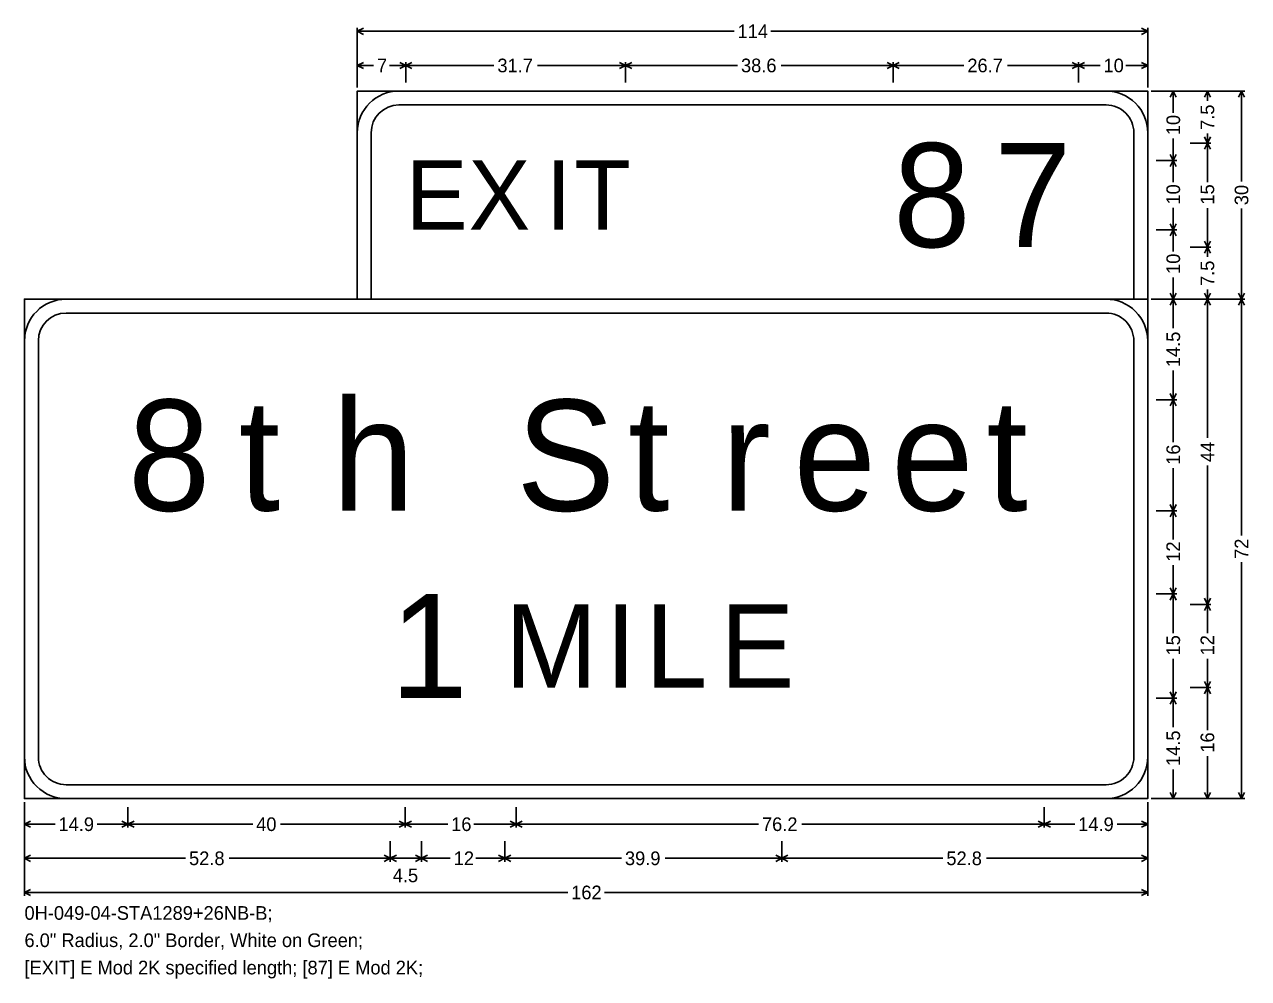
# Model space of a CAD drawing. Extents: x 667331 to 731245, y 738830 to 753817.
# Drawn here: x 730736.9 to 731054.7, y 749032.7 to 749280.2 of the extents above; entities that cross this region are included whole.
import ezdxf

# ---------------------------------------------------------------- set-up
doc = ezdxf.new("R2010")
doc.units = 0
doc.layers.add('R_SIGN', color=7, linetype='Continuous')

msp = doc.modelspace()

# ---------------------------------------------------------------- linework, layer by layer
at = {"layer": 'R_SIGN'}
for p, q in [((730823.28, 749279.34), (730823.28, 749263.84)), ((730824.86, 749279.24), (730823.28, 749278.45)), ((730921.12, 749278.45), (730823.28, 749278.45)), ((730824.86, 749277.66), (730823.28, 749278.45)), ((730930.63, 749278.45), (731028.48, 749278.45)), ((731026.89, 749279.24), (731028.48, 749278.45)), ((731026.89, 749277.66), (731028.48, 749278.45)), ((731028.48, 749279.34), (731028.48, 749263.84)), ((730823.28, 749270.48), (730823.28, 749265.16)), ((730824.86, 749270.39), (730823.28, 749269.59)), ((730827.5, 749269.59), (730823.28, 749269.59)), ((730824.86, 749268.8), (730823.28, 749269.59)), ((730831.66, 749269.59), (730835.88, 749269.59)), ((730834.29, 749270.39), (730835.88, 749269.59)), ((730834.29, 749268.8), (730835.88, 749269.59)), ((730835.88, 749270.48), (730835.88, 749265.16)), ((730837.46, 749270.39), (730835.88, 749269.59)), ((730858.77, 749269.59), (730835.88, 749269.59)), ((730837.46, 749268.8), (730835.88, 749269.59)), ((730870.04, 749269.59), (730892.94, 749269.59)), ((730891.35, 749270.39), (730892.94, 749269.59)), ((730891.35, 749268.8), (730892.94, 749269.59)), ((730892.94, 749270.48), (730892.94, 749265.16)), ((730894.52, 749270.39), (730892.94, 749269.59)), ((730922.02, 749269.59), (730892.94, 749269.59)), ((730894.52, 749268.8), (730892.94, 749269.59)), ((730933.34, 749269.59), (730962.42, 749269.59)), ((730960.83, 749270.39), (730962.42, 749269.59)), ((730960.83, 749268.8), (730962.42, 749269.59)), ((730962.42, 749270.48), (730962.42, 749265.16)), ((730964, 749270.39), (730962.42, 749269.59)), ((730980.78, 749269.59), (730962.42, 749269.59)), ((730964, 749268.8), (730962.42, 749269.59)), ((730992.12, 749269.59), (731010.48, 749269.59)), ((731008.89, 749270.39), (731010.48, 749269.59)), ((731008.89, 749268.8), (731010.48, 749269.59)), ((731010.48, 749270.48), (731010.48, 749265.16)), ((731010.48, 749270.48), (731010.48, 749265.16)), ((731012.06, 749270.39), (731010.48, 749269.59)), ((731016.13, 749269.59), (731010.48, 749269.59)), ((731012.06, 749268.8), (731010.48, 749269.59)), ((731022.82, 749269.59), (731028.48, 749269.59)), ((731026.89, 749270.39), (731028.48, 749269.59)), ((731026.89, 749268.8), (731028.48, 749269.59)), ((731028.48, 749270.48), (731028.48, 749265.16)), ((731053.72, 749262.95), (731029.36, 749262.95)), ((731036.01, 749262.95), (731030.69, 749262.95)), ((731034.33, 749261.37), (731035.12, 749262.95)), ((731035.12, 749257.29), (731035.12, 749262.95)), ((731035.91, 749261.37), (731035.12, 749262.95)), ((731044.87, 749262.95), (731039.55, 749262.95)), ((731043.19, 749261.37), (731043.98, 749262.95)), ((731043.98, 749260.42), (731043.98, 749262.95)), ((731044.77, 749261.37), (731043.98, 749262.95)), ((731052.05, 749261.37), (731052.84, 749262.95)), ((731052.84, 749239.45), (731052.84, 749262.95)), ((731053.63, 749261.37), (731052.84, 749262.95)), ((731035.12, 749250.61), (731035.12, 749244.95)), ((731044.87, 749249.45), (731039.55, 749249.45)), ((731043.19, 749251.03), (731043.98, 749249.45)), ((731043.19, 749247.87), (731043.98, 749249.45)), ((731043.98, 749251.97), (731043.98, 749249.45)), ((731044.77, 749251.03), (731043.98, 749249.45)), ((731043.98, 749239.3), (731043.98, 749249.45)), ((731044.77, 749247.87), (731043.98, 749249.45)), ((731034.33, 749246.53), (731035.12, 749244.95)), ((731035.91, 749246.53), (731035.12, 749244.95)), ((731036.01, 749244.95), (731030.69, 749244.95)), ((731034.33, 749243.37), (731035.12, 749244.95)), ((731035.12, 749239.29), (731035.12, 749244.95)), ((731035.91, 749243.37), (731035.12, 749244.95)), ((731035.12, 749232.61), (731035.12, 749226.95)), ((731043.98, 749232.6), (731043.98, 749222.45)), ((731052.84, 749232.45), (731052.84, 749208.95)), ((731036.01, 749226.95), (731030.69, 749226.95)), ((731036.01, 749226.95), (731030.69, 749226.95)), ((731034.33, 749228.53), (731035.12, 749226.95)), ((731034.33, 749225.37), (731035.12, 749226.95)), ((731035.91, 749228.53), (731035.12, 749226.95)), ((731035.12, 749221.29), (731035.12, 749226.95)), ((731035.91, 749225.37), (731035.12, 749226.95)), ((731043.19, 749224.03), (731043.98, 749222.45)), ((731044.77, 749224.03), (731043.98, 749222.45)), ((731044.87, 749222.45), (731039.55, 749222.45)), ((731044.87, 749222.45), (731039.55, 749222.45)), ((731043.19, 749220.87), (731043.98, 749222.45)), ((731043.98, 749219.92), (731043.98, 749222.45)), ((731044.77, 749220.87), (731043.98, 749222.45)), ((731035.12, 749214.61), (731035.12, 749208.95)), ((731043.98, 749211.47), (731043.98, 749208.95)), ((731053.72, 749208.95), (731029.36, 749208.95)), ((731053.72, 749208.95), (731029.36, 749208.95)), ((731036.01, 749208.95), (731030.69, 749208.95)), ((731036.01, 749208.95), (731030.69, 749208.95)), ((731034.33, 749210.53), (731035.12, 749208.95)), ((731034.33, 749207.37), (731035.12, 749208.95)), ((731035.91, 749210.53), (731035.12, 749208.95)), ((731035.12, 749201.39), (731035.12, 749208.95)), ((731035.91, 749207.37), (731035.12, 749208.95)), ((731044.87, 749208.95), (731039.55, 749208.95)), ((731044.87, 749208.95), (731039.55, 749208.95)), ((731043.19, 749210.53), (731043.98, 749208.95)), ((731043.19, 749207.37), (731043.98, 749208.95)), ((731044.77, 749210.53), (731043.98, 749208.95)), ((731043.98, 749172.93), (731043.98, 749208.95)), ((731044.77, 749207.37), (731043.98, 749208.95)), ((731052.05, 749210.53), (731052.84, 749208.95)), ((731052.05, 749207.37), (731052.84, 749208.95)), ((731053.63, 749210.53), (731052.84, 749208.95)), ((731052.84, 749147.64), (731052.84, 749208.95)), ((731053.63, 749207.37), (731052.84, 749208.95)), ((731035.12, 749190.41), (731035.12, 749182.85)), ((731036.01, 749182.85), (731030.69, 749182.85)), ((731034.33, 749184.43), (731035.12, 749182.85)), ((731034.33, 749181.27), (731035.12, 749182.85)), ((731035.91, 749184.43), (731035.12, 749182.85)), ((731035.12, 749171.82), (731035.12, 749182.85)), ((731035.91, 749181.27), (731035.12, 749182.85)), ((731035.12, 749165.08), (731035.12, 749154.05)), ((731043.98, 749165.77), (731043.98, 749129.75)), ((731036.01, 749154.05), (731030.69, 749154.05)), ((731034.33, 749155.63), (731035.12, 749154.05)), ((731034.33, 749152.47), (731035.12, 749154.05)), ((731035.91, 749155.63), (731035.12, 749154.05)), ((731035.12, 749146.58), (731035.12, 749154.05)), ((731035.91, 749152.47), (731035.12, 749154.05)), ((731035.12, 749139.91), (731035.12, 749132.45)), ((731052.84, 749140.66), (731052.84, 749079.35)), ((731036.01, 749132.45), (731030.69, 749132.45)), ((731034.33, 749134.03), (731035.12, 749132.45)), ((731034.33, 749130.87), (731035.12, 749132.45)), ((731035.91, 749134.03), (731035.12, 749132.45)), ((731035.12, 749122.3), (731035.12, 749132.45)), ((731035.91, 749130.87), (731035.12, 749132.45)), ((731044.87, 749129.75), (731039.55, 749129.75)), ((731043.19, 749131.33), (731043.98, 749129.75)), ((731043.19, 749128.17), (731043.98, 749129.75)), ((731044.77, 749131.33), (731043.98, 749129.75)), ((731043.98, 749122.28), (731043.98, 749129.75)), ((731044.77, 749128.17), (731043.98, 749129.75)), ((731035.12, 749115.6), (731035.12, 749105.45)), ((731043.98, 749115.61), (731043.98, 749108.15)), ((731043.19, 749109.73), (731043.98, 749108.15)), ((731044.77, 749109.73), (731043.98, 749108.15)), ((731034.33, 749107.03), (731035.12, 749105.45)), ((731035.91, 749107.03), (731035.12, 749105.45)), ((731044.87, 749108.15), (731039.55, 749108.15)), ((731044.87, 749108.15), (731039.55, 749108.15)), ((731043.19, 749106.57), (731043.98, 749108.15)), ((731043.98, 749097.12), (731043.98, 749108.15)), ((731044.77, 749106.57), (731043.98, 749108.15)), ((731036.01, 749105.45), (731030.69, 749105.45)), ((731036.01, 749105.45), (731030.69, 749105.45)), ((731034.33, 749103.87), (731035.12, 749105.45)), ((731035.12, 749097.89), (731035.12, 749105.45)), ((731035.91, 749103.87), (731035.12, 749105.45)), ((731043.98, 749090.38), (731043.98, 749079.35)), ((731035.12, 749086.91), (731035.12, 749079.35)), ((731034.33, 749080.93), (731035.12, 749079.35)), ((731035.91, 749080.93), (731035.12, 749079.35)), ((731043.19, 749080.93), (731043.98, 749079.35)), ((731044.77, 749080.93), (731043.98, 749079.35)), ((731052.05, 749080.93), (731052.84, 749079.35)), ((731053.63, 749080.93), (731052.84, 749079.35)), ((730736.88, 749054.1), (730736.88, 749078.46)), ((731028.48, 749054.1), (731028.48, 749078.46)), ((731053.72, 749079.35), (731029.36, 749079.35)), ((731036.01, 749079.35), (731030.69, 749079.35)), ((731044.87, 749079.35), (731039.55, 749079.35)), ((730736.88, 749071.82), (730736.88, 749077.14)), ((730763.73, 749071.82), (730763.73, 749077.14)), ((730835.73, 749071.82), (730835.73, 749077.14)), ((730864.53, 749071.82), (730864.53, 749077.14)), ((731001.62, 749071.82), (731001.62, 749077.14)), ((731001.62, 749071.82), (731001.62, 749077.14)), ((731028.48, 749071.82), (731028.48, 749077.14)), ((730738.46, 749073.5), (730736.88, 749072.71)), ((730744.82, 749072.71), (730736.88, 749072.71)), ((730738.46, 749071.91), (730736.88, 749072.71)), ((730755.79, 749072.71), (730763.73, 749072.71)), ((730762.15, 749073.5), (730763.73, 749072.71)), ((730762.15, 749071.91), (730763.73, 749072.71)), ((730765.32, 749073.5), (730763.73, 749072.71)), ((730796.15, 749072.71), (730763.73, 749072.71)), ((730765.32, 749071.91), (730763.73, 749072.71)), ((730803.32, 749072.71), (730835.73, 749072.71)), ((730834.15, 749073.5), (730835.73, 749072.71)), ((730834.15, 749071.91), (730835.73, 749072.71)), ((730837.32, 749073.5), (730835.73, 749072.71)), ((730846.76, 749072.71), (730835.73, 749072.71)), ((730837.32, 749071.91), (730835.73, 749072.71)), ((730853.51, 749072.71), (730864.53, 749072.71)), ((730862.95, 749073.5), (730864.53, 749072.71)), ((730862.95, 749071.91), (730864.53, 749072.71)), ((730866.12, 749073.5), (730864.53, 749072.71)), ((730927.45, 749072.71), (730864.53, 749072.71)), ((730866.12, 749071.91), (730864.53, 749072.71)), ((730938.7, 749072.71), (731001.62, 749072.71)), ((731000.04, 749073.5), (731001.62, 749072.71)), ((731000.04, 749071.91), (731001.62, 749072.71)), ((731003.21, 749073.5), (731001.62, 749072.71)), ((731009.56, 749072.71), (731001.62, 749072.71)), ((731003.21, 749071.91), (731001.62, 749072.71)), ((731020.54, 749072.71), (731028.48, 749072.71)), ((731026.89, 749073.5), (731028.48, 749072.71)), ((731026.89, 749071.91), (731028.48, 749072.71)), ((730736.88, 749062.96), (730736.88, 749068.28)), ((730831.86, 749062.96), (730831.86, 749068.28)), ((730839.96, 749062.96), (730839.96, 749068.28)), ((730861.56, 749062.96), (730861.56, 749068.28)), ((730933.49, 749062.96), (730933.49, 749068.28)), ((730933.49, 749062.96), (730933.49, 749068.28)), ((731028.48, 749062.96), (731028.48, 749068.28)), ((730738.46, 749064.64), (730736.88, 749063.85)), ((730778.72, 749063.85), (730736.88, 749063.85)), ((730738.46, 749063.06), (730736.88, 749063.85)), ((730790.02, 749063.85), (730831.86, 749063.85)), ((730830.28, 749064.64), (730831.86, 749063.85)), ((730830.28, 749063.06), (730831.86, 749063.85)), ((730833.45, 749064.64), (730831.86, 749063.85)), ((730835.91, 749063.85), (730831.86, 749063.85)), ((730833.45, 749063.06), (730831.86, 749063.85)), ((730835.91, 749063.85), (730839.96, 749063.85)), ((730838.38, 749064.64), (730839.96, 749063.85)), ((730838.38, 749063.06), (730839.96, 749063.85)), ((730841.55, 749064.64), (730839.96, 749063.85)), ((730847.43, 749063.85), (730839.96, 749063.85)), ((730841.55, 749063.06), (730839.96, 749063.85)), ((730854.1, 749063.85), (730861.56, 749063.85)), ((730859.98, 749064.64), (730861.56, 749063.85)), ((730859.98, 749063.06), (730861.56, 749063.85)), ((730863.15, 749064.64), (730861.56, 749063.85)), ((730891.88, 749063.85), (730861.56, 749063.85)), ((730863.15, 749063.06), (730861.56, 749063.85)), ((730903.17, 749063.85), (730933.49, 749063.85)), ((730931.91, 749064.64), (730933.49, 749063.85)), ((730931.91, 749063.06), (730933.49, 749063.85)), ((730935.08, 749064.64), (730933.49, 749063.85)), ((730975.33, 749063.85), (730933.49, 749063.85)), ((730935.08, 749063.06), (730933.49, 749063.85)), ((730986.64, 749063.85), (731028.48, 749063.85)), ((731026.89, 749064.64), (731028.48, 749063.85)), ((731026.89, 749063.06), (731028.48, 749063.85)), ((730738.46, 749055.78), (730736.88, 749054.99)), ((731026.89, 749055.78), (731028.48, 749054.99)), ((730877.92, 749054.99), (730736.88, 749054.99)), ((730738.46, 749054.2), (730736.88, 749054.99)), ((730887.43, 749054.99), (731028.48, 749054.99)), ((731026.89, 749054.2), (731028.48, 749054.99))]:
    msp.add_line(p, q, dxfattribs=at)
for points in [[(730823.28, 749208.95), (731028.48, 749208.95), (731028.48, 749262.95), (730823.28, 749262.95), (730823.28, 749208.95), (730823.28, 749208.95)], [(730834.08, 749262.95), (731017.68, 749262.95)], [(731017.68, 749259.35), (730834.08, 749259.35)], [(730823.28, 749208.95), (730823.28, 749252.15)], [(730826.88, 749252.15), (730826.88, 749208.95)], [(731024.88, 749208.95), (731024.88, 749252.15)], [(731028.48, 749252.15), (731028.48, 749208.95)], [(730736.88, 749079.35), (731028.48, 749079.35), (731028.48, 749208.95), (730736.88, 749208.95), (730736.88, 749079.35), (730736.88, 749079.35)], [(730747.68, 749208.95), (731017.68, 749208.95)], [(731017.68, 749205.35), (730747.68, 749205.35)], [(730736.88, 749090.15), (730736.88, 749198.15)], [(730740.48, 749198.15), (730740.48, 749090.15)], [(731024.88, 749090.15), (731024.88, 749198.15)], [(731028.48, 749198.15), (731028.48, 749090.15)], [(730747.68, 749082.95), (731017.68, 749082.95)], [(731017.68, 749079.35), (730747.68, 749079.35)]]:
    msp.add_lwpolyline(points, dxfattribs=at)
for centre, radius, start, end in [((730834.08, 749252.15), 10.8, 90.0002, 179.9998), ((731017.68, 749252.15), 10.8, 0, 90.0002), ((730834.08, 749252.15), 7.2, 90.0002, 179.9998), ((731017.68, 749252.15), 7.2, 0, 90.0002), ((730747.68, 749198.15), 10.8, 90.0002, 179.9998), ((731017.68, 749198.15), 10.8, 0, 90.0002), ((730747.68, 749198.15), 7.2, 90.0002, 179.9998), ((731017.68, 749198.15), 7.2, 0, 90.0002), ((730747.68, 749090.15), 10.8, 179.9998, 270.0001), ((730747.68, 749090.15), 7.2, 179.9998, 270.0001), ((731017.68, 749090.15), 10.8, 270.0001, 0.0003), ((731017.68, 749090.15), 7.2, 270.0001, 0.0003)]:
    msp.add_arc(centre, radius, start, end, dxfattribs=at)

# ---------------------------------------------------------------- texts
for s, height, p in [('114', 3.543, (730922.01, 749276.68)), ('7', 3.54, (730828.38, 749267.82)), ('31.7', 3.543, (730859.66, 749267.82)), ('38.6', 3.543, (730922.9, 749267.82)), ('26.7', 3.543, (730981.66, 749267.82)), ('10', 3.543, (731017.02, 749267.82)), ('8', 27, (730962.42, 749222.45)), ('7', 27, (730988.61, 749222.45)), ('E', 18, (730835.88, 749226.95)), ('X', 18, (730852.15, 749226.95)), ('I', 18, (730872.23, 749226.95)), ('T', 18, (730879.62, 749226.95)), ('8', 28.8, (730763.73, 749154.05)), ('h', 28.8, (730816.73, 749154.05)), ('S', 28.8, (730864.53, 749154.05)), ('t', 28.8, (730792.53, 749154.05)), ('t', 28.8, (730893.62, 749154.05)), ('t', 28.8, (730986.65, 749154.05)), ('r', 28.8, (730917.81, 749154.05)), ('e', 28.8, (730936.53, 749154.05)), ('e', 28.8, (730961.88, 749154.05)), ('1', 27, (730831.86, 749105.45)), ('M', 21.6, (730861.56, 749108.15)), ('I', 21.6, (730887.7, 749108.15)), ('L', 21.6, (730898.07, 749108.15)), ('E', 21.6, (730917.51, 749108.15)), ('14.9', 3.543, (730745.71, 749070.93)), ('40', 3.543, (730797.03, 749070.93)), ('16', 3.543, (730847.65, 749070.93)), ('76.2', 3.543, (730928.34, 749070.93)), ('14.9', 3.543, (731010.45, 749070.93)), ('52.8', 3.543, (730779.6, 749062.08)), ('12', 3.543, (730848.32, 749062.08)), ('39.9', 3.543, (730892.77, 749062.08)), ('52.8', 3.543, (730976.22, 749062.08)), ('4.5', 3.543, (730832.49, 749057.65)), ('162', 3.543, (730878.81, 749053.22)), ('0H-049-04-STA1289+26NB-B; ', 3.5433, (730736.88, 749047.9)), ('6.0" Radius, 2.0" Border, White on Green; ', 3.5433, (730736.88, 749040.82)), ('[EXIT] E Mod 2K specified length; [87] E Mod 2K; ', 3.5433, (730736.88, 749033.73))]:
    msp.add_text(s, height=height, dxfattribs=at).set_placement(p)
for s, p in [('7.5', (731045.75, 749252.86)), ('10', (731036.89, 749251.49)), ('10', (731036.89, 749233.49)), ('15', (731045.75, 749233.48)), ('30', (731054.61, 749233.33)), ('10', (731036.89, 749215.49)), ('7.5', (731045.75, 749212.36)), ('14.5', (731036.89, 749191.3)), ('16', (731036.89, 749165.96)), ('44', (731045.75, 749166.66)), ('12', (731036.89, 749140.8)), ('72', (731054.61, 749141.54)), ('15', (731036.89, 749116.48)), ('12', (731045.75, 749116.5)), ('14.5', (731036.89, 749087.8)), ('16', (731045.75, 749091.26))]:
    msp.add_text(s, height=3.543, rotation=90.0002, dxfattribs=at).set_placement(p)

doc.saveas('drawing.dxf')
